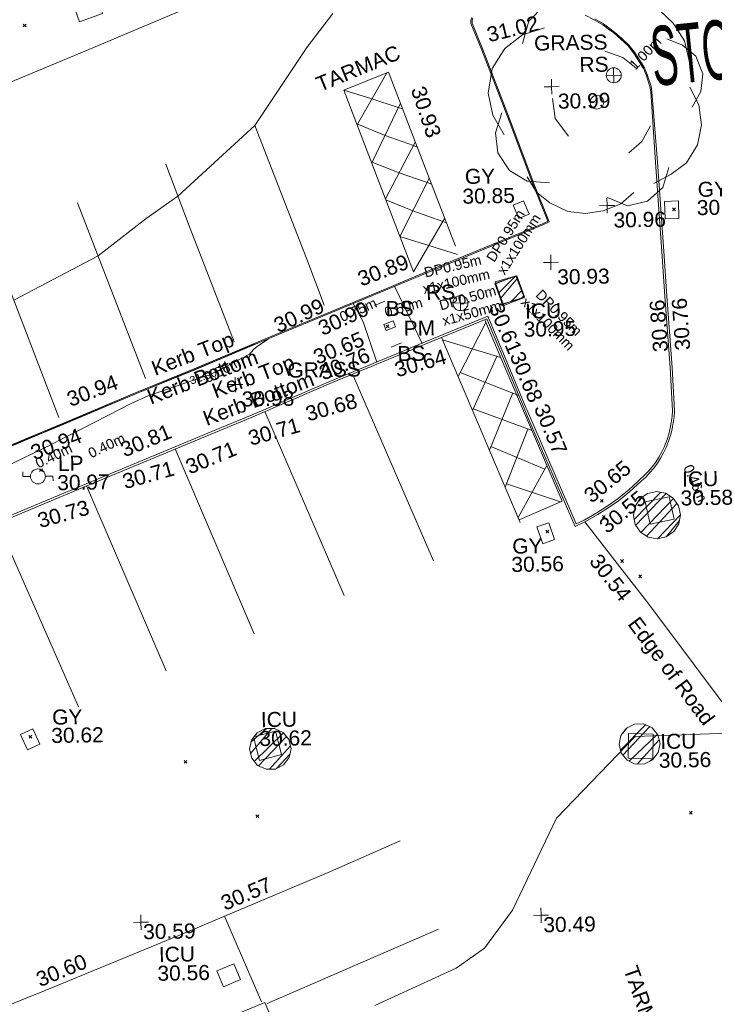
# Model space of a CAD drawing. Header units: millimetres. Extents: x -290717 to 520720, y -103372 to 287762.
# Tile 330 of 375: x 322263 to 339620, y 158229 to 182816. Entities that reach past the tile are written whole.
import ezdxf

# ---------------------------------------------------------------- set-up
doc = ezdxf.new("R2010")
doc.units = ezdxf.units.MM
for name, pattern in [('IMPORT-HIDDEN2 _3_', [4762.5, 3175, -1587.5]), ('IMPORT-UG_ELEC_QLB2 _2_', [2500, 1500, -300.0000000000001, 0, -50, 150, -300.0000000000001, 0, -200]), ('IMPORT-UG_ELEC_STREET LIGHTING_QLB2 _2_', [2700, 1500, -300.0000000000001, 0, -250, 150, -300.0000000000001, 0, -200])]:
    doc.linetypes.add(name, pattern=pattern)
for name, color, linetype, lineweight, true_color in [('00_TOPO_BIKE_STAND', 1, 'Continuous', 9, 0xff0000), ('00_TOPO_FURN_LAMP_POST', 7, 'Continuous', 9, 0x666666), ('00_TOPO_FURN_SIGN', 7, 'Continuous', 9, 0x666666), ('00_TOPO_KERB_BOTTOM', 1, 'Continuous', 9, 0xff0000), ('00_TOPO_KERB_TOP', 7, 'Continuous', 9, 0xa500a5), ('00_TOPO_LEVEL_SPOT', 7, 'Continuous', 9, 0x666666), ('00_TOPO_PARKING_METER', 6, 'Continuous', 9, 0xff00ff), ('00_TOPO_ROAD_MARKING_WHITE_CONTINUOUS', 7, 'Continuous', 9, 0x999999), ('00_TOPO_ROAD_MARKING_WHITE_DASH', 7, 'Continuous', 9, 0x999999), ('00_TOPO_SERV_GULLY', 7, 'Continuous', 9, 0x5252a5), ('00_TOPO_SERV_IC', 5, 'Continuous', 9, 0x0000ff), ('00_TOPO_TREE', 7, 'Continuous', 9, 0x666666), ('00_UAV_CONCRETE', 9, 'Continuous', 9, 0x808080), ('00_UAV_KERB_BOTTOM', 1, 'Continuous', 9, 0xff0000), ('00_UAV_KERB_TOP', 7, 'Continuous', 9, 0xa500a5), ('00_UAV_LEVEL_SPOT', 7, 'Continuous', 9, 0x666666), ('00_UAV_ROAD_MARKING_WHITE_CONTINUOUS', 7, 'Continuous', 9, 0x999999), ('00_UAV_SERV_GULLY', 7, 'Continuous', 9, 0x5252a5), ('00_UAV_SERV_IC', 5, 'Continuous', 9, 0x0000ff), ('01_DTM_CONTOUR_MNR', 7, 'Continuous', 9, 0xa5a552), ('01_DTM_CONTOUR_MNR_LABELS', 7, 'Continuous', 9, 0xa5a552), ('12333-PUM-2D-U-0001-C01 - Rev2_REVIT IMPORT_dwg', 7, 'Continuous', 9, 0x767676), ('PUM-CHAMBER EXTENTS', 6, 'IMPORT-HIDDEN2 _3_', 9, 0xff00ff), ('PUM-ELECTRIC-MH', 1, 'Continuous', 9, 0xff0000), ('PUM-ELECTRIC-QLB2', 1, 'IMPORT-UG_ELEC_QLB2 _2_', 9, 0xff0000)]:
    doc.layers.add(name, color=color, linetype=linetype, lineweight=lineweight, true_color=true_color)
for name, color, linetype, lineweight in [('00_TOPO_ROAD_TEXT', 7, 'Continuous', 9), ('00_TOPO_SURVEY_TEXT', 7, 'Continuous', 9), ('00_UAV_ROAD_EDGE', 7, 'Continuous', 9), ('00_UAV_SURVEY_TEXT', 7, 'Continuous', 9), ('GEN-TEXT', 7, 'Continuous', 9)]:
    doc.layers.add(name, color=color, linetype=linetype, lineweight=lineweight)
doc.styles.add('Arial_1', font='arial.ttf', dxfattribs={"height": 250})
doc.styles.add('Swis721 Lt BT_1', font='swissl.ttf', dxfattribs={"height": 200})
doc.styles.add('Swis721 Lt BT_2', font='swissl.ttf', dxfattribs={"height": 375})
doc.styles.add('Swis721 Lt BT_38', font='swissl.ttf', dxfattribs={"width": 0.480246, "height": 1481.4})
pattern_1 = [(45, (-533641079.65, -725615854.3560001), (-265.1650429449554, 265.1650429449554), []), (45, (-533640902.873, -725615854.3560001), (-265.1650429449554, 265.1650429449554), [])]

# ---------------------------------------------------------------- blocks, each defined once
blk = doc.blocks.new('12333-PUM-2D-U-0001-C01 - Rev2_REVIT IMPORT_dwg_CONIFEROUS_TREE_2-2077568-Site Location Plan Existing')
at = {"layer": '00_TOPO_TREE', "color": 254, "true_color": 0xcccccc, "flags": 128}
for points in [[(534239919.7920456, 725731770.5895343), (534240086.0180855, 725732324.6763337), (534240473.8788452, 725732712.5370932), (534241027.9656445, 725732934.1718128), (534241582.0524438, 725732878.7631329), (534242080.7305633, 725732546.3110532)], [(534241415.826404, 725732657.1284132), (534241859.0958436, 725732823.3544531), (534242413.1826429, 725732878.7631329), (534242911.8607625, 725732767.945773), (534243355.1302018, 725732546.3110532), (534243687.5822815, 725732213.8589736), (534243964.6256812, 725731770.5895343), (534244075.443041, 725731271.9114147)], [(534239421.1139264, 725729498.8336568), (534239144.0705266, 725729997.5117761), (534239033.2531667, 725730551.5985756), (534239144.0705266, 725731161.0940548), (534239476.5226063, 725731659.7721742), (534239919.7920456, 725731992.2242539), (534240473.8788452, 725732158.4502938)], [(534243521.3562416, 725731825.9982141), (534243909.2170012, 725731659.7721742), (534244241.6690809, 725731382.7287747), (534244407.8951206, 725730939.4593351), (534244352.4864407, 725730496.1898955), (534244130.8517211, 725730108.329136)], [(534241969.9132034, 725731548.9548143), (534242413.1826429, 725731382.7287747), (534242745.6347225, 725731105.685375)], [(534244075.443041, 725730607.0072554), (534244297.0777608, 725730163.737816), (534244352.4864407, 725729665.0596964), (534244241.6690809, 725729166.3815771), (534243964.6256812, 725728723.1121377), (534243576.7649217, 725728446.0687377), (534243133.4954821, 725728224.4340181)], [(534241027.9656445, 725729443.4249767), (534240695.5135649, 725729886.6944163), (534240640.1048849, 725730385.3725357)], [(534240529.2875251, 725728279.8426981), (534239975.2007256, 725728335.251378), (534239531.9312862, 725728612.2947778), (534239254.8878865, 725729055.5642172), (534239199.4792065, 725729554.2423368), (534239365.7052462, 725730052.920456)], [(534243078.0868022, 725729665.0596964), (534242856.4520825, 725729277.198937), (534242524.0000027, 725729000.1555374)], [(534243521.3562416, 725728612.2947778), (534243355.1302018, 725728113.6166583), (534242967.2694423, 725727781.1645787), (534242468.5913228, 725727670.3472189), (534241969.9132034, 725727891.9819384)], [(534242634.8173627, 725728002.7992984), (534242302.3652831, 725727725.7558987), (534241859.0958436, 725727559.5298588), (534241415.826404, 725727504.121179), (534240972.5569646, 725727559.5298588), (534240529.2875251, 725727781.1645787), (534240196.8354454, 725728058.2079784), (534239975.2007256, 725728446.0687377)]]:
    blk.add_lwpolyline(points, dxfattribs=at)
at = {"layer": '00_TOPO_TREE', "color": 254, "true_color": 0xcccccc}
blk.add_circle((534241748.2784836, 725730274.5551759), 170.9299566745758, dxfattribs=at)
blk = doc.blocks.new('12333-PUM-2D-U-0001-C01 - Rev2_REVIT IMPORT_dwg_MSL_Lamp_Post_SYM-2077199-Site Location Plan Existing')
at = {"layer": '00_TOPO_FURN_LAMP_POST', "color": 254, "true_color": 0xcccccc, "flags": 128}
for points in [[(-500.1060478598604, 0), (-1000.212095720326, 0), (-1000.212095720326, 316.7338303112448)], [(500.1060478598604, 0), (1000.21209571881, 0), (1000.21209571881, -316.7338303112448)]]:
    blk.add_lwpolyline(points, dxfattribs=at)
at = {"layer": '00_TOPO_FURN_LAMP_POST', "color": 254, "true_color": 0xcccccc}
blk.add_circle((0, 0), 500.1060478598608, dxfattribs=at)
blk = doc.blocks.new('12333-PUM-2D-U-0001-C01 - Rev2_REVIT IMPORT_dwg_MSL_RoadSign_SYM-2077193-Site Location Plan Existing')
at = {"layer": '00_TOPO_FURN_SIGN', "color": 254, "true_color": 0xcccccc}
for p, q in [((-500.2287617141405, 0), (499.7712382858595, 0)), ((-0.2287617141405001, -500.0000000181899), (-0.2287617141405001, 499.9999999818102))]:
    blk.add_line(p, q, dxfattribs=at)
blk.add_circle((-0.2287617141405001, 0), 500.0000000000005, dxfattribs=at)
blk = doc.blocks.new('12333-PUM-2D-U-0001-C01 - Rev2_REVIT IMPORT_dwg_MM-2077200-Site Location Plan Existing')
at = {"layer": '00_TOPO_LEVEL_SPOT', "color": 254, "true_color": 0xcccccc, "flags": 128}
for points in [[(0, -500.0000000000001), (0, 0), (-500.0000000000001, 0)], [(500.0000000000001, 0), (0, 0), (0, 500.0000000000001)]]:
    blk.add_lwpolyline(points, dxfattribs=at)
blk = doc.blocks.new('12333-PUM-2D-U-0001-C01 - Rev2_REVIT IMPORT_dwg_UAV-2077255-Site Location Plan Existing')
at = {"layer": '00_UAV_LEVEL_SPOT', "color": 254, "true_color": 0xcccccc, "flags": 128}
for points in [[(0, -500.0000000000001), (0, 0), (-500.0000000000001, 0)], [(500.0000000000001, 0), (0, 0), (0, 500.0000000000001)]]:
    blk.add_lwpolyline(points, dxfattribs=at)
blk = doc.blocks.new('12333-PUM-2D-U-0001-C01 - Rev2_REVIT IMPORT_dwg_MGS62954_T2_Galway_ITM_3d_Rev1-2077680-Site Location Plan Existing')
at = {"layer": '00_TOPO_BIKE_STAND', "color": 254, "true_color": 0xcccccc}
for p, q in [((534236101.7958972, 725725299.1244249), (534236368.2490112, 725725403.0672196)), ((534236505.2071226, 725724249.7752289), (534236766.5486678, 725724354.5880898))]:
    blk.add_line(p, q, dxfattribs=at)
at = {"layer": '00_TOPO_KERB_BOTTOM', "color": 254, "true_color": 0xcccccc, "flags": 128}
for points in [[(534226431.9248313, 725721757.3538171), (534227436.8953748, 725722158.5013944), (534228280.2295523, 725722494.3542895), (534230112.7905937, 725723225.252288), (534231575.3650307, 725723796.234311), (534233063.9536379, 725724392.969414), (534233787.8629154, 725724678.0706849), (534234801.7820843, 725725075.8976961), (534236374.8247988, 725725701.9295661), (534237846.7760964, 725726285.7525898), (534239745.9763011, 725727031.9786879), (534240334.2036757, 725727258.9801537), (534240472.0741478, 725727322.5299646), (534240138.6364812, 725728197.3671771), (534239547.698005, 725729847.0228179), (534238896.5426046, 725731628.7053179), (534238635.655548, 725732299.2308072), (534238637.9780269, 725732380.1573738), (534238661.4813097, 725732447.4702438)], [(534241734.2121435, 725732360.2300683), (534241948.6871693, 725732226.5879596), (534242114.0861228, 725732102.0224271), (534242223.1390706, 725732018.81712), (534242395.2486209, 725731862.2502759), (534242571.9138868, 725731683.5795121), (534242707.4031264, 725731507.9980757), (534242855.9708462, 725731273.596766), (534242956.3675256, 725731109.3771553), (534243015.7948596, 725730944.8355962), (534243108.2430463, 725730653.8406743), (534243127.361227, 725730511.7567563)]]:
    blk.add_lwpolyline(points, dxfattribs=at)
at = {"layer": '00_TOPO_KERB_TOP', "color": 254, "true_color": 0xcccccc, "flags": 128}
for points in [[(534226442.0393938, 725721731.6182647), (534227447.1361499, 725722132.8162215), (534228290.4667385, 725722468.6676874), (534230122.9405472, 725723199.530894), (534231585.5375633, 725723770.5217317), (534233074.1644384, 725724367.2721754), (534233797.9791512, 725724652.3362035), (534234811.9443784, 725725050.1812863), (534236385.0345178, 725725676.2320302), (534237856.9295892, 725726260.0327528), (534239756.0101147, 725727006.2118269), (534240344.9798015, 725727233.4997568), (534240507.1147513, 725727308.2340001), (534240164.5740715, 725728206.9547011), (534239573.6997244, 725729856.4313198), (534238922.4158126, 725731638.465451), (534238663.456287, 725732304.0368474), (534238665.4952509, 725732375.0843623), (534238683.6259878, 725732427.0103822)], [(534241496.8992705, 725732449.695952), (534241720.6158954, 725732336.1218113), (534241933.0275382, 725732203.7654225), (534242097.3820212, 725732079.9865032), (534242205.4160115, 725731997.5586412), (534242376.1004008, 725731842.2882559), (534242551.0586978, 725731665.3438385), (534242684.7314721, 725731492.116372), (534242832.4956956, 725731258.9827707), (534242931.3129337, 725731097.3466647), (534242989.6046013, 725730935.9495224), (534243081.1599451, 725730647.7649611), (534243099.9567679, 725730508.069334)]]:
    blk.add_lwpolyline(points, dxfattribs=at)
at = {"layer": '00_TOPO_PARKING_METER', "color": 254, "true_color": 0xcccccc, "flags": 128}
blk.add_lwpolyline([(534236329.5549985, 725724820.0136905), (534236560.1778708, 725724908.2671813), (534236619.4006619, 725724753.5069554), (534236388.7777895, 725724665.2534645)], close=True, dxfattribs=at)
at = {"layer": '00_TOPO_ROAD_MARKING_WHITE_CONTINUOUS', "color": 254, "true_color": 0xcccccc}
for p, q in [((534235761.324481, 725729833.0695453), (534236512.9977605, 725731102.114192)), ((534236109.4265437, 725728878.616699), (534236840.9483907, 725730336.7499415)), ((534236424.2276147, 725727957.9068668), (534237192.2965027, 725729357.2339926)), ((534236767.8804522, 725727009.2314277), (534237527.8478622, 725728439.2112153)), ((534228730, 725727990.0000001), (534230350, 725723570.0000001)), ((534237089.9999999, 725726120.0000001), (534237894.4460961, 725727437.9644262))]:
    blk.add_line(p, q, dxfattribs=at)
at = {"layer": '00_TOPO_ROAD_MARKING_WHITE_CONTINUOUS', "color": 254, "true_color": 0xcccccc, "flags": 128}
for points in [[(534237089.9999999, 725726120.0000001), (534236380.0000001, 725728080.0000001), (534235430.0000002, 725730690.0000001), (534236560.0000002, 725731120), (534237220, 725729280.0000001), (534238150.0000001, 725726740)], [(534235430.0000002, 725730690.0000001), (534236131.9718515, 725730458.8308624), (534236785.9057662, 725730227.0341743), (534236893.1776927, 725730191.1409782)], [(534233190.0000002, 725729840.0000001), (534234430.0000002, 725726480), (534234850, 725725330.0000002)], [(534235738.2878479, 725729843.0197024), (534236440.9839446, 725729539.5058715), (534237145.7091514, 725729272.3575637), (534237238.5073884, 725729229.4529395)], [(534230950, 725728920.0000002), (534231530, 725727300.0000002), (534232580.0000001, 725724450.0000004)], [(534236085.7443486, 725728888.4674828), (534236777.4425122, 725728601.4293236), (534237476.1769543, 725728341.9617631), (534237577.782136, 725728302.8702762)], [(534236434.9952154, 725727928.1860505), (534237104.6252754, 725727642.8610036), (534237849.4387299, 725727364.2277297), (534237933.5068579, 725727331.2861457)], [(534226520, 725727140.0000002), (534227100, 725725590.0000002), (534228170, 725722640.0000002)], [(534236767.8804524, 725727009.2314277), (534237487.6259319, 725726771.4505268), (534238200.0000001, 725726530.0000001)]]:
    blk.add_lwpolyline(points, dxfattribs=at)
at = {"layer": '00_TOPO_ROAD_MARKING_WHITE_DASH', "color": 254, "true_color": 0xcccccc, "flags": 128}
blk.add_lwpolyline([(534225590, 725730430.0000002), (534227210.0000001, 725731070.0000001), (534229020.0000001, 725731790.0000001), (534231110.0000001, 725732630.0000001), (534233140.0000001, 725733430.0000002), (534234990.0000001, 725734200.0000001)], dxfattribs=at)
at = {"layer": '00_TOPO_SERV_GULLY', "color": 254, "true_color": 0xcccccc, "flags": 128}
blk.add_lwpolyline([(534239612.4971143, 725727741.2342566), (534239744.5430348, 725727402.5747768), (534240008.1114383, 725727505.3421124), (534239876.0655179, 725727844.0015924)], close=True, dxfattribs=at)
at = {"layer": '00_TOPO_SERV_IC', "color": 254, "true_color": 0xcccccc, "flags": 128}
for points in [[(534228666.3853565, 725733087.4494755), (534228857.3160424, 725732510.5397162), (534229434.0085338, 725732701.3984966), (534229243.0778479, 725733278.3082559)], [(534239133.9794844, 725725786.6742895), (534239337.3854036, 725725239.7373326), (534239850.7112083, 725725430.6432605), (534239647.3052891, 725725977.5802174)]]:
    blk.add_lwpolyline(points, close=True, dxfattribs=at)
at = {"layer": '00_UAV_CONCRETE', "color": 254, "true_color": 0xcccccc, "flags": 128}
for points in [[(534236612.3860958, 725725766.4069469), (534236853.874, 725725246.0070001), (534237275.4194536, 725724330.2568313)], [(534236134.8729843, 725723884.1235216), (534235811.874, 725724894.0070001), (534235571.2068007, 725725352.3488431)]]:
    blk.add_lwpolyline(points, dxfattribs=at)
at = {"layer": '00_UAV_KERB_BOTTOM', "color": 254, "true_color": 0xcccccc, "flags": 128}
for points in [[(534243127.361227, 725730511.7567563), (534243236.5930002, 725728757.7025001), (534243360.5930002, 725726398.7025001), (534243408.8928985, 725725521.0965035), (534243513.5930002, 725723618.7024999), (534243550.5930001, 725722689.7025), (534243549.2705837, 725722538.846152), (534243538.4784285, 725722388.3705195), (534243518.2591261, 725722238.8694613), (534243488.6924726, 725722090.93299), (534243449.8951542, 725721945.1449431), (534243402.0202866, 725721802.0806793), (534243345.2568092, 725721662.304808), (534243329.5930001, 725721627.7025001), (534243262.0231451, 725721492.8184711), (534243186.1171856, 725721362.4433514), (534243102.1746876, 725721237.0916717), (534243010.526934, 725721117.2581381), (534242911.5356165, 725721003.4156785), (534242805.5914083, 725720896.0135775), (534242693.1124231, 725720795.4757018), (534242685.6675407, 725720789.2666677), (534242682.5930002, 725720786.7025), (534242405.9002013, 725720542.4900826), (534242114.4191681, 725720316.1332473), (534241906.5930001, 725720171.7025), (534241592.8152905, 725719977.4290879), (534241267.4582211, 725719803.2412952), (534241024.5930001, 725719689.7024999), (534239881.1655107, 725722461.1396264), (534239797.5930002, 725722663.7025001), (534238905.5930001, 725724915.7025), (534237214.5930002, 725724252.7025), (534236710.394813, 725724055.5160804), (534234992.5930001, 725723383.7024999), (534233018.5930001, 725722572.7025001), (534232069.0524002, 725722197.9466577), (534229040.5930002, 725721002.7025), (534227420.9899316, 725720355.4006908), (534226638.5930001, 725720042.7024999)], [(534215786.6146466, 725700307.1021081), (534216181.7485, 725701315.9545), (534219820.8003632, 725702761.3397483), (534221667.2950001, 725703494.7440002), (534224117.2950001, 725704451.7440002), (534224473.4276733, 725704591.0216199), (534227661.295, 725705837.7440002), (534229131.4903687, 725706407.3302213), (534231032.2950002, 725707143.7440003), (534233058.2950001, 725707944.7440002), (534233354.6905473, 725707220.4945699), (534234023.295, 725705586.7440002), (534235234.2913436, 725702589.017175), (534235386.295, 725702212.7440001), (534237104.1221594, 725697954.6488671), (534237529.2950001, 725696900.7440002), (534238528.295, 725694410.7440002), (534238982.4704008, 725693321.8751311), (534239542.854, 725691978.3760003), (534240859.2123395, 725688659.6395067), (534240849.3084028, 725688684.6088142)]]:
    blk.add_lwpolyline(points, dxfattribs=at)
at = {"layer": '00_UAV_KERB_TOP', "color": 254, "true_color": 0xcccccc, "flags": 128}
blk.add_lwpolyline([(534243099.9567679, 725730508.069334), (534243186.674633, 725728754.8362913), (534243310.6651671, 725726396.0163714), (534243359.0949923, 725725516.0496124), (534243463.647706, 725723616.3336377), (534243500.5842747, 725722688.9262798), (534243499.2862784, 725722540.8556911), (534243488.7189359, 725722393.5146338), (534243468.9208239, 725722247.1278496), (534243439.9700771, 725722102.2730597), (534243401.9809498, 725721959.5219402), (534243355.1033689, 725721819.4378645), (534243299.3010672, 725721682.0288168), (534243284.4482192, 725721649.2179716), (534243218.0225242, 725721516.6179328), (534243143.6977702, 725721388.9586722), (534243061.5038881, 725721266.2182076), (534242971.7652592, 725721148.8809401), (534242874.8360413, 725721037.4099458), (534242771.0987691, 725720932.2451503), (534242660.4301097, 725720833.3254108), (534242650.0311837, 725720824.6527034), (534242617.0015172, 725720795.5003194), (534242373.9917358, 725720581.0169414), (534242084.7976661, 725720356.4361047), (534241879.1463962, 725720213.516823), (534241567.8305905, 725720020.7676824), (534241245.0544596, 725719847.9616578), (534241050.8459785, 725719757.1697494), (534239863.9347955, 725722634.0025593), (534239843.9487791, 725722682.4446237), (534238933.7302821, 725724980.4402018), (534237196.3418986, 725724299.252444), (534236629.3351257, 725724077.5022755), (534234973.9855383, 725723430.113095), (534232999.9137866, 725722619.0836165), (534231988.0509845, 725722219.7310275), (534229022.1369806, 725721049.1717048), (534227340.0953043, 725720376.9152478), (534226619.8024211, 725720089.0379922)], dxfattribs=at)
at = {"layer": '00_UAV_ROAD_EDGE', "color": 254, "true_color": 0xcccccc, "flags": 128}
blk.add_lwpolyline([(534245059.4004699, 725714637.3543897), (534242828.2657021, 725717720.8558805), (534242112.3649704, 725718675.9904891), (534241267.4582211, 725719803.2412952)], dxfattribs=at)
at = {"layer": '00_UAV_ROAD_MARKING_WHITE_CONTINUOUS', "color": 254, "true_color": 0xcccccc}
for p, q in [((534238879.4041799, 725724824.1096504), (534238161.008788, 725723486.0589567)), ((534237786.4457945, 725724409.6864082), (534239238.8800842, 725723939.0596938)), ((534239137.2368989, 725723971.9947455), (534238505.9051991, 725722635.5857428)), ((534238216.3618417, 725723589.1570454), (534239668.3052719, 725722990.1105316)), ((534239518.3258683, 725723051.9894156), (534238911.3804608, 725721635.7323443)), ((534238523.9626558, 725722673.8099405), (534239984.6380352, 725722102.961547)), ((534239881.1630157, 725722143.4007503), (534239290.0692996, 725720701.9310532)), ((534238949.5459175, 725721724.7882915), (534240288.4257177, 725721135.373554)), ((534240340.7110178, 725721226.2897753), (534239599.8510319, 725719938.0464284)), ((534240663.0667447, 725720315.4861553), (534239323.1369578, 725720782.5714424)), ((534232980.7796368, 725707961.3943529), (534232094.865531, 725710114.3672941)), ((534237434.7796367, 725709694.3943528), (534233117.7796368, 725707912.3943529))]:
    blk.add_line(p, q, dxfattribs=at)
at = {"layer": '00_UAV_ROAD_MARKING_WHITE_CONTINUOUS', "color": 254, "true_color": 0xcccccc, "flags": 128}
for points in [[(534239622.10482, 725719883.1712539), (534240703.7796367, 725720332.3943528), (534239264.3544157, 725723876.3404527), (534238850.9104568, 725724894.2628037)], [(534239648.7796367, 725719817.3943532), (534237762.9235018, 725724467.6895623), (534237769.759925, 725724450.8317626)], [(534237466.7796367, 725718897.394353), (534235558.3793913, 725723518.8642277), (534235527.7646466, 725723593.0023024)], [(534235223.7796367, 725718065.394353), (534233317.3022165, 725722695.4244728), (534233320.0485289, 725722688.7548375)], [(534232954.7796367, 725717149.394353), (534231065.8296137, 725721802.0040292), (534231073.9741066, 725721781.9436013)], [(534230737.7796368, 725716266.3943529), (534228827.870985, 725720917.6845424), (534228838.725722, 725720891.249492)], [(534228537.7796367, 725715405.3943529), (534226590.809804, 725720023.0433714), (534226595.269135, 725720012.4671291)], [(534216248.7796367, 725701401.3943529), (534215444.7796367, 725703545.394353), (534217969.8271986, 725704527.567767), (534218110.7796368, 725704582.394353), (534220962.7796369, 725705714.3943529), (534222611.6233768, 725706384.0121162), (534224168.7796368, 725707016.3943529), (534227262.7463602, 725708217.4478164), (534227437.7796367, 725708285.394353), (534231347.7796368, 725709814.3943528), (534231917.3795166, 725710043.1023936), (534234759.7796368, 725711184.3943528), (534236509.7796368, 725711917.3943529)]]:
    blk.add_lwpolyline(points, dxfattribs=at)
at = {"layer": '00_UAV_SERV_GULLY', "color": 254, "true_color": 0xcccccc, "flags": 128}
for points in [[(534243741.874, 725727775.0070001), (534243748.874, 725727336.007), (534243403.0133542, 725727330.4921377), (534243396.0133544, 725727769.4921378)], [(534240205.874, 725719276.0070001), (534240065.874, 725719698.0070001), (534240363.1509213, 725719796.6296754), (534240503.1509215, 725719374.6296754)], [(534227385.076, 725714877.9350001), (534227554.0759999, 725714489.9350001), (534227240.305621, 725714353.2669741), (534227071.305621, 725714741.2669743)]]:
    blk.add_lwpolyline(points, close=True, dxfattribs=at)
at = {"layer": '00_UAV_SERV_IC', "color": 254, "true_color": 0xcccccc, "flags": 128}
for points in [[(534242891.874, 725719715.0070001), (534242781.874, 725720275.007), (534243384.1401942, 725720393.3092881), (534243494.1401942, 725719833.3092883)], [(534232891.295, 725714576.7440002), (534233447.295, 725714709.7440001), (534233587.6826152, 725714122.8604362), (534233031.6826151, 725713989.8604363)], [(534242858.874, 725713859.0070001), (534242242.8740001, 725713881.007), (534242264.8700911, 725714496.897552), (534242880.8700911, 725714474.897552)], [(534231876.295, 725708750.7440002), (534232304.2950001, 725708922.7440001), (534232463.852016, 725708525.7067744), (534232035.8520161, 725708353.7067744)]]:
    blk.add_lwpolyline(points, close=True, dxfattribs=at)
at = {"layer": '01_DTM_CONTOUR_MNR', "color": 254, "true_color": 0xcccccc, "flags": 128}
for points in [[(534235190.3146485, 725732602.0354186), (534234528.5589755, 725731768.5800906), (534233190.0000002, 725729840.0000001), (534231240.0000001, 725728110), (534230442.0415124, 725727568.1040559), (534229220, 725726660), (534227100, 725725590.0000001)], [(534226940.0000002, 725721945.0000004), (534227445.5345817, 725722143.3962553), (534227811.2106212, 725722286.669667), (534228286.1481482, 725722477.7037038), (534228888.64221, 725722719.9824613), (534230118.0268199, 725723205.9195403), (534231207.1218207, 725723630.3012048), (534231587.4156746, 725723777.7529763), (534231969.5957589, 725723930.1016126), (534233068.9825088, 725724372.034983), (534233106.0000001, 725724385.5000001), (534233440.0000002, 725724510.0000001), (534233155.5477284, 725724327.6763872), (534233065.2214765, 725724250.5369129), (534232956.6225166, 725724136.1589406), (534231946.8001422, 725723630.8479447), (534231805.7857864, 725723594.0045007), (534231795.318027, 725723590.6193203), (534230408.0514608, 725723141.9896365), (534229997.8694141, 725722961.2902187), (534228431.3836226, 725722194.9798028), (534227798.3417618, 725721890.3763678), (534227247.951001, 725721633.3976414), (534226489.2031685, 725721281.7044661)], [(534244990.0000001, 725714470.0000002), (534242430.0000002, 725714420.0000001), (534240430.0000002, 725712420.0000001), (534239287.6017132, 725710142.0164169), (534238573.1158552, 725709206.0809547), (534237853.9135394, 725708712.7677356), (534235809.9769884, 725707816.4081692)]]:
    blk.add_lwpolyline(points, dxfattribs=at)
blk.add_blockref('12333-PUM-2D-U-0001-C01 - Rev2_REVIT IMPORT_dwg_CONIFEROUS_TREE_2-2077568-Site Location Plan Existing', (0, 0))
at = {"xscale": 0.375, "yscale": 0.375, "zscale": 0.375}
for name, p in [('12333-PUM-2D-U-0001-C01 - Rev2_REVIT IMPORT_dwg_MSL_RoadSign_SYM-2077193-Site Location Plan Existing', (534242182.4249318, 725730940.571363)), ('12333-PUM-2D-U-0001-C01 - Rev2_REVIT IMPORT_dwg_MM-2077200-Site Location Plan Existing', (534240622.6075696, 725730681.0368875)), ('12333-PUM-2D-U-0001-C01 - Rev2_REVIT IMPORT_dwg_MM-2077200-Site Location Plan Existing', (534241958.8881712, 725727690.3764399)), ('12333-PUM-2D-U-0001-C01 - Rev2_REVIT IMPORT_dwg_MM-2077200-Site Location Plan Existing', (534240528.6749871, 725726294.2792597)), ('12333-PUM-2D-U-0001-C01 - Rev2_REVIT IMPORT_dwg_MSL_RoadSign_SYM-2077193-Site Location Plan Existing', (534238252.4138391, 725725318.5396696)), ('12333-PUM-2D-U-0001-C01 - Rev2_REVIT IMPORT_dwg_MM-2077200-Site Location Plan Existing', (534232594.9010783, 725723384.2554238)), ('12333-PUM-2D-U-0001-C01 - Rev2_REVIT IMPORT_dwg_MSL_Lamp_Post_SYM-2077199-Site Location Plan Existing', (534227622.0206593, 725721177.1509209)), ('12333-PUM-2D-U-0001-C01 - Rev2_REVIT IMPORT_dwg_UAV-2077255-Site Location Plan Existing', (534230000.0000001, 725710000.0000001)), ('12333-PUM-2D-U-0001-C01 - Rev2_REVIT IMPORT_dwg_UAV-2077255-Site Location Plan Existing', (534240000.0000001, 725710000.0000001))]:
    blk.add_blockref(name, p, dxfattribs=at)
at = {"layer": '00_TOPO_BIKE_STAND', "color": 251, "true_color": 0x666666, "char_height": 375, "width": 778.8190080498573, "attachment_point": 1, "line_spacing_factor": 1.005061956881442, "style": 'Swis721 Lt BT_2'}
for insert in [(534236379.8495027, 725725399.0852898), (534236655.9494813, 725724271.2190397)]:
    blk.add_mtext('BS', dxfattribs=dict(at, insert=insert))
at = {"layer": '00_TOPO_FURN_LAMP_POST', "char_height": 375, "attachment_point": 1, "line_spacing_factor": 1.005061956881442, "style": 'Swis721 Lt BT_2'}
for s, insert, width in [('LP', (534228125.5467788, 725721675.6341547), 707.5855621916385), ('30.97', (534228100.7755868, 725721197.1787751), 1495.902363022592)]:
    blk.add_mtext(s, dxfattribs=dict(at, insert=insert, width=width))
at = {"layer": '00_TOPO_FURN_SIGN', "char_height": 375, "width": 783.5679044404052, "attachment_point": 1, "line_spacing_factor": 1.005061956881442, "style": 'Swis721 Lt BT_2'}
for insert in [(534241328.6483517, 725731408.0721), (534237398.6372589, 725725786.040407)]:
    blk.add_mtext('RS', dxfattribs=dict(at, insert=insert))
at = {"layer": '00_TOPO_KERB_BOTTOM', "color": 251, "true_color": 0x666666, "char_height": 375, "attachment_point": 1, "line_spacing_factor": 1.005061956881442, "style": 'Swis721 Lt BT_2'}
for s, insert, width, rotation in [('30.90', (534234642.3083473, 725724899.0574627), 1495.902363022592, 23.69668767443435), ('Kerb Bottom', (534230344.5726165, 725723268.6453842), 3414.456504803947, 19.921497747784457), ('30.94', (534227408.3935513, 725721930.2503835), 1495.902363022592, 19.857059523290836)]:
    blk.add_mtext(s, dxfattribs=dict(at, insert=insert, width=width, rotation=rotation))
at = {"layer": '00_TOPO_KERB_TOP', "color": 251, "true_color": 0x666666, "char_height": 375, "attachment_point": 1, "line_spacing_factor": 1.005061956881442, "style": 'Swis721 Lt BT_2'}
for s, insert, width, rotation in [('31.02', (534238998.2647445, 725732184.2204847), 1495.902363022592, 12.643359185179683), ('30.99', (534233536.3484839, 725724990.0895953), 1495.902363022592, 23.69668767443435), ('Kerb Top', (534230465.3303638, 725723982.7763845), 2493.170605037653, 19.921497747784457)]:
    blk.add_mtext(s, dxfattribs=dict(at, insert=insert, width=width, rotation=rotation))
at = {"layer": '00_TOPO_LEVEL_SPOT', "char_height": 375, "width": 1495.902363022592, "attachment_point": 1, "line_spacing_factor": 1.005061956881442, "style": 'Swis721 Lt BT_2'}
for s, insert in [('30.99', (534240775.4269378, 725730504.0039226)), ('30.96', (534242111.7269377, 725727513.4039226)), ('30.93', (534240681.5269378, 725726117.3039224)), ('30.98', (534232747.7269378, 725723207.3039227))]:
    blk.add_mtext(s, dxfattribs=dict(at, insert=insert))
at = {"layer": '00_TOPO_PARKING_METER', "color": 251, "true_color": 0x666666, "insert": (534236823.3293959, 725724901.1371685), "char_height": 375, "width": 888.0436250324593, "attachment_point": 1, "line_spacing_factor": 1.005061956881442, "style": 'Swis721 Lt BT_2'}
blk.add_mtext('PM', dxfattribs=at)
at = {"layer": '00_TOPO_ROAD_MARKING_WHITE_CONTINUOUS', "color": 251, "true_color": 0x666666, "char_height": 375, "width": 1495.902363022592, "attachment_point": 1, "line_spacing_factor": 1.005061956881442, "style": 'Swis721 Lt BT_2'}
for s, insert, rotation in [('30.93', (534237460.1171278, 725730789.7663804), 287.4783924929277), ('30.89', (534235655.3848948, 725726125.2846694), 19.921497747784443), ('30.94', (534228338.8623191, 725723247.2873969), 19.921497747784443)]:
    blk.add_mtext(s, dxfattribs=dict(at, insert=insert, rotation=rotation))
at = {"layer": '00_TOPO_ROAD_TEXT', "color": 251, "true_color": 0x666666, "insert": (534243064.7832258, 725732127.4634544), "char_height": 1481.4, "width": 2926.08, "attachment_point": 1, "rotation": 4.829170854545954, "line_spacing_factor": 1.005061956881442, "style": 'Swis721 Lt BT_38'}
blk.add_mtext('STOP', dxfattribs=at)
at = {"layer": '00_TOPO_SERV_GULLY', "color": 251, "true_color": 0x666666, "char_height": 375, "attachment_point": 1, "line_spacing_factor": 1.005061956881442, "style": 'Swis721 Lt BT_2'}
for s, insert, width in [('GY', (534238418.0417082, 725728664.3824868), 821.5590755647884), ('30.85', (534238347.7351136, 725728172.5645938), 1495.902363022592)]:
    blk.add_mtext(s, dxfattribs=dict(at, insert=insert, width=width))
at = {"layer": '00_TOPO_SERV_IC', "color": 251, "true_color": 0x666666, "char_height": 375, "attachment_point": 1, "line_spacing_factor": 1.005061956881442, "style": 'Swis721 Lt BT_2'}
for s, insert, width in [('ICU', (534239862.9486354, 725725277.6163934), 1021.012723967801), ('30.95', (534239820.8837144, 725724825.6741955), 1495.902363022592)]:
    blk.add_mtext(s, dxfattribs=dict(at, insert=insert, width=width))
at = {"layer": '00_TOPO_SURVEY_TEXT', "color": 251, "true_color": 0x666666, "char_height": 375, "width": 2018.280965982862, "attachment_point": 1, "line_spacing_factor": 1.005061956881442, "style": 'Swis721 Lt BT_2'}
for insert in [(534240204.9981766, 725731962.8376112), (534233900.6000002, 725723905.2296078)]:
    blk.add_mtext('GRASS', dxfattribs=dict(at, insert=insert))
at = {"layer": '00_TOPO_SURVEY_TEXT', "color": 251, "true_color": 0x666666, "insert": (534234698.4307756, 725730999.6121898), "char_height": 375, "width": 2450.430537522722, "attachment_point": 1, "rotation": 21.293217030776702, "line_spacing_factor": 1.005061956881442, "style": 'Swis721 Lt BT_2'}
blk.add_mtext('TARMAC', dxfattribs=at)
at = {"layer": '00_UAV_KERB_BOTTOM', "color": 251, "true_color": 0x666666, "char_height": 375, "attachment_point": 1, "line_spacing_factor": 1.005061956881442, "style": 'Swis721 Lt BT_2'}
for s, insert, width, rotation in [('30.76', (534243600.4626615, 725724031.1545048), 1495.902363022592, 93.1501508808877), ('30.65', (534234511.5305182, 725724188.0117127), 1495.902363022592, 21.35992677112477), ('Kerb Bottom', (534231731.0045221, 725722711.7124909), 3414.456504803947, 19.588539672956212), ('30.57', (534240383.759592, 725722807.8291286), 1495.902363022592, 291.78605232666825), ('30.71', (534231273.7398706, 725721503.0945984), 1495.902363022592, 21.53769651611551), ('30.55', (534241582.4658695, 725719776.8485268), 1495.902363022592, 38.37236032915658)]:
    blk.add_mtext(s, dxfattribs=dict(at, insert=insert, width=width, rotation=rotation))
at = {"layer": '00_UAV_KERB_TOP', "color": 251, "true_color": 0x666666, "char_height": 375, "attachment_point": 1, "line_spacing_factor": 1.005061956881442, "style": 'Swis721 Lt BT_2'}
for s, insert, width, rotation in [('30.86', (534243046.0253065, 725723998.3342915), 1495.902363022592, 93.1501508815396), ('30.76', (534234651.4217291, 725723791.072312), 1495.902363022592, 21.359926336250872), ('Kerb Top', (534231967.1578178, 725723394.7775058), 2493.170605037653, 19.588539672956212), ('30.68', (534239801.1150963, 725724124.6098741), 1495.902363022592, 291.65068727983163), ('30.81', (534229656.6323835, 725721959.8698517), 1495.902363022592, 21.5376965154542), ('30.65', (534241211.6149035, 725720545.2364881), 1495.902363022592, 37.88015871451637)]:
    blk.add_mtext(s, dxfattribs=dict(at, insert=insert, width=width, rotation=rotation))
at = {"layer": '00_UAV_LEVEL_SPOT', "char_height": 375, "width": 1495.902363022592, "attachment_point": 1, "line_spacing_factor": 1.005061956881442, "style": 'Swis721 Lt BT_2'}
for s, insert in [('30.59', (534230051.8765643, 725709949.1441547)), ('30.49', (534240051.8765643, 725709949.1441547))]:
    blk.add_mtext(s, dxfattribs=dict(at, insert=insert))
at = {"layer": '00_UAV_ROAD_EDGE', "color": 251, "true_color": 0x666666, "char_height": 375, "attachment_point": 1, "line_spacing_factor": 1.005061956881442, "style": 'Swis721 Lt BT_2'}
for s, insert, width, rotation in [('30.54', (534241638.9483965, 725719037.6384485), 1495.902363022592, 306.8526088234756), ('Edge of Road', (534242578.495679, 725717449.7624061), 3746.879252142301, 305.82436271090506)]:
    blk.add_mtext(s, dxfattribs=dict(at, insert=insert, width=width, rotation=rotation))
at = {"layer": '00_UAV_ROAD_MARKING_WHITE_CONTINUOUS', "color": 251, "true_color": 0x666666, "char_height": 375, "width": 1495.902363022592, "attachment_point": 1, "line_spacing_factor": 1.005061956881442, "style": 'Swis721 Lt BT_2'}
for s, insert, rotation in [('30.61', (534239294.7191738, 725725345.7917953), 292.10524513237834), ('30.64', (534236544.4528521, 725723855.2997367), 14.699407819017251), ('30.68', (534234300.1814601, 725722791.9757926), 14.670067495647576), ('30.71', (534232857.5837705, 725722208.8276744), 14.649632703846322), ('30.71', (534229697.836471, 725721182.3519707), 14.622776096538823), ('30.73', (534227558.6454669, 725720244.4088413), 14.596844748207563), ('30.57', (534231964.8492783, 725710595.822021), 21.87664632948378), ('30.60', (534227315.4753721, 725708769.6905309), 21.33123305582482)]:
    blk.add_mtext(s, dxfattribs=dict(at, insert=insert, rotation=rotation))
at = {"layer": '00_UAV_SERV_GULLY', "color": 251, "true_color": 0x666666, "char_height": 375, "attachment_point": 1, "line_spacing_factor": 1.005061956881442, "style": 'Swis721 Lt BT_2'}
for s, insert, width in [('GY', (534244229.0210903, 725728242.0411109), 821.5590755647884), ('30.81', (534244199.0399926, 725727785.2049086), 1495.902363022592), ('GY', (534239440.9929091, 725719414.0564991), 821.5590755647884), ('30.56', (534239411.0118115, 725718957.220297), 1495.902363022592), ('GY', (534227872.2210903, 725715344.9411108), 821.5590755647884), ('30.62', (534227842.2399926, 725714888.1049087), 1495.902363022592)]:
    blk.add_mtext(s, dxfattribs=dict(at, insert=insert, width=width))
at = {"layer": '00_UAV_SERV_IC', "color": 251, "true_color": 0x666666, "char_height": 375, "attachment_point": 1, "line_spacing_factor": 1.005061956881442, "style": 'Swis721 Lt BT_2'}
for s, insert, width in [('ICU', (534243712.361191, 725721013.4884516), 1021.012723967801), ('30.58', (534243667.5330405, 725720543.1094508), 1495.902363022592), ('ICU', (534233085.5553192, 725715191.6375197), 1021.012723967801), ('30.62', (534233040.7271687, 725714721.2585189), 1495.902363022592), ('ICU', (534243053.1553192, 725714473.9375198), 1021.012723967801), ('30.56', (534243008.3271687, 725714003.5585189), 1495.902363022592), ('ICU', (534230435.0567386, 725709375.0308297), 1021.012723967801), ('30.56', (534230390.228588, 725708904.6518288), 1495.902363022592)]:
    blk.add_mtext(s, dxfattribs=dict(at, insert=insert, width=width))
at = {"layer": '00_UAV_SURVEY_TEXT', "color": 251, "true_color": 0x666666, "insert": (534242385.3594699, 725708736.2698134), "char_height": 375, "width": 2450.430537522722, "attachment_point": 1, "rotation": 288.3530731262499, "line_spacing_factor": 1.005061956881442, "style": 'Swis721 Lt BT_2'}
blk.add_mtext('TARMAC', dxfattribs=at)
at = {"layer": '01_DTM_CONTOUR_MNR_LABELS', "color": 251, "true_color": 0x666666, "insert": (534231761.5361819, 725723695.9631118), "char_height": 200, "width": 797.8007824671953, "attachment_point": 2, "rotation": 17.920746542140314, "line_spacing_factor": 1.005061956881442, "style": 'Swis721 Lt BT_1'}
blk.add_mtext('31.00', dxfattribs=at)
blk = doc.blocks.new('12333-PUM-2D-U-0001-C01 - Rev2_REVIT IMPORT_dwg-1620468-Site Location Plan Existing')
at = {"layer": 'PUM-CHAMBER EXTENTS', "true_color": 0xffaaff}
h = blk.add_hatch(dxfattribs=at)
h.set_pattern_fill('FP_3', color=211, style=0, pattern_type=2)
h.set_pattern_definition(pattern_1)
h.paths.add_polyline_path([(598226.3501528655, 109407.6438213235), (598779.350152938, 109594.6438213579), (598597.3501529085, 110122.6438212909), (598044.3501528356, 109935.6438210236)])
h = blk.add_hatch(dxfattribs=at)
h.set_pattern_fill('FP_3', color=211, style=0, pattern_type=2)
h.set_pattern_definition(pattern_1)
h.paths.add_polyline_path([(601987.8501528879, 103496.6333957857), (602212.6806590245, 103541.3549640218), (602403.2827587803, 103668.7112153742), (602530.6390101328, 103859.31331513), (602575.3605783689, 104084.1438212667), (602530.6390101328, 104308.9743274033), (602403.2827587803, 104499.5764271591), (602212.6806590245, 104626.9326785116), (601987.8501528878, 104671.6542467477), (601763.0196467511, 104626.9326785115), (601572.4175469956, 104499.5764271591), (601445.061295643, 104308.9743274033), (601400.3397274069, 104084.1438212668), (601445.0612956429, 103859.31331513), (601572.4175469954, 103668.7112153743), (601763.0196467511, 103541.3549640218)])
h = blk.add_hatch(dxfattribs=at)
h.set_pattern_fill('FP_3', color=211, style=0, pattern_type=2)
h.set_pattern_definition(pattern_1)
h.paths.add_polyline_path([(592113.4039339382, 97908.65024423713), (592345.2963718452, 97908.65024423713), (592554.2242391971, 98009.26460232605), (592698.8068093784, 98190.56541088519), (592750.4077312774, 98416.64382128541), (592698.8068093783, 98642.72223168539), (592554.2242391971, 98824.02304024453), (592345.2963718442, 98924.63739833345), (592113.4039339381, 98924.63739833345), (591904.4760665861, 98824.0230402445), (591759.8934964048, 98642.72223168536), (591708.2925745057, 98416.64382128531), (591759.8934964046, 98190.56541088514), (591904.4760665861, 98009.26460232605)])
h = blk.add_hatch(dxfattribs=at)
h.set_pattern_fill('FP_3', color=211, style=0, pattern_type=2)
h.set_pattern_definition(pattern_1)
h.paths.add_polyline_path([(601340.9262801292, 97880.01072162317), (601568.7740257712, 97880.01072162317), (601774.057751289, 97978.87015354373), (601916.1184971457, 98157.00869425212), (601966.8193903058, 98379.14382130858), (601916.1184971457, 98601.27894836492), (601774.057751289, 98779.41748907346), (601568.7740257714, 98878.27692099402), (601340.9262801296, 98878.27692099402), (601135.6425546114, 98779.41748907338), (600993.5818087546, 98601.2789483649), (600942.8809155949, 98379.14382130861), (601001.1496059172, 98147.51897677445), (601135.6425546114, 97978.87015354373)])
at = {"layer": 'GEN-TEXT', "color": 253, "true_color": 0xaaaaaa}
for p, q in [((586371.9948137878, 116549.2884822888), (586442.705491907, 116619.999160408)), ((586442.705491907, 116549.2884822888), (586371.9948137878, 116619.999160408)), ((602513.9948137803, 111676.2884822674), (602584.7054918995, 111746.9991603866)), ((602584.7054918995, 111676.2884822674), (602513.9948137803, 111746.9991603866)), ((595306.9948138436, 108878.2884823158), (595377.7054919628, 108948.9991604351)), ((595377.7054919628, 108878.2884823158), (595306.9948138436, 108948.9991604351)), ((586586.9948138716, 105441.2884822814), (586657.7054919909, 105511.9991604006)), ((586657.7054919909, 105441.2884822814), (586586.9948138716, 105511.9991604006)), ((600583.9948138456, 104429.2884822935), (600654.7054919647, 104499.9991604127)), ((600654.7054919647, 104429.2884822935), (600583.9948138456, 104499.9991604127)), ((600626.9948137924, 104029.2884822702), (600697.7054919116, 104099.9991603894)), ((600697.7054919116, 104029.2884822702), (600626.9948137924, 104099.9991603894)), ((599210.9948138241, 103688.2884822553), (599281.7054919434, 103758.9991603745)), ((599281.7054919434, 103688.2884822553), (599210.9948138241, 103758.9991603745)), ((601062.9948137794, 102919.2884822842), (601133.7054918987, 102989.9991604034)), ((601133.7054918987, 102919.2884822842), (601062.9948137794, 102989.9991604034)), ((601508.9948137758, 102528.2884822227), (601579.7054918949, 102598.9991603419)), ((601579.7054918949, 102528.2884822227), (601508.9948137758, 102598.9991603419)), ((586205.9948138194, 98789.28848227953), (586276.7054919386, 98859.99916039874)), ((586276.7054919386, 98789.28848227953), (586205.9948138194, 98859.99916039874)), ((590067.994813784, 98094.28848233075), (590138.7054919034, 98164.99916044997)), ((590138.7054919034, 98094.28848233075), (590067.994813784, 98164.99916044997)), ((591841.9948138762, 96706.28848229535), (591912.7054919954, 96776.99916041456)), ((591912.7054919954, 96706.28848229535), (591841.9948138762, 96776.99916041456)), ((602669.9948138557, 96604.28848222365), (602740.705491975, 96674.99916034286)), ((602740.705491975, 96604.28848222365), (602669.9948138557, 96674.99916034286))]:
    blk.add_line(p, q, dxfattribs=at)
at = {"layer": 'PUM-CHAMBER EXTENTS', "color": 211, "linetype": 'Continuous', "true_color": 0xffaaff, "flags": 128}
for points in [[(598226.350152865, 109407.6438213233), (598779.3501529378, 109594.6438213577), (598597.350152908, 110122.6438212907), (598044.3501528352, 109935.6438210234)], [(602575.3605783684, 104084.1438212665), (602530.6390101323, 104308.9743274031), (602403.2827587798, 104499.5764271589), (602212.680659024, 104626.9326785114), (601987.8501528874, 104671.6542467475), (601887.5272565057, 104651.6987818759), (601763.0196467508, 104626.9326785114), (601572.417546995, 104499.5764271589), (601445.0612956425, 104308.9743274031), (601400.3397274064, 104084.1438212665), (601445.0612956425, 103859.3133151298), (601572.417546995, 103668.7112153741), (601763.0196467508, 103541.3549640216), (601987.8501528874, 103496.6333957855), (602088.1730492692, 103516.5888606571), (602212.680659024, 103541.3549640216), (602403.2827587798, 103668.7112153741), (602530.6390101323, 103859.3133151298)], [(592750.407731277, 98416.6438212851), (592698.8068093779, 98642.7222316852), (592554.2242391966, 98824.02304024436), (592345.2963718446, 98924.63739833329), (592113.4039339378, 98924.63739833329), (592082.2452199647, 98909.6321525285), (591904.4760665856, 98824.02304024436), (591759.8934964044, 98642.7222316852), (591708.2925745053, 98416.6438212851), (591759.8934964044, 98190.56541088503), (591904.4760665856, 98009.26460232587), (592113.4039339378, 97908.65024423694), (592345.2963718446, 97908.65024423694), (592376.4550858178, 97923.65549004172), (592554.2242391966, 98009.26460232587), (592698.8068093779, 98190.56541088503)], [(601966.8193903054, 98379.1438213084), (601916.1184971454, 98601.27894836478), (601812.4165952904, 98731.3170201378), (601774.0577512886, 98779.41748907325), (601568.7740257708, 98878.27692099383), (601340.9262801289, 98878.27692099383), (601135.6425546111, 98779.41748907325), (600993.5818087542, 98601.27894836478), (600942.8809155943, 98379.1438213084), (600993.5818087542, 98157.00869425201), (601097.2837106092, 98026.97062247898), (601135.6425546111, 97978.87015354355), (601340.9262801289, 97880.01072162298), (601568.7740257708, 97880.01072162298), (601774.0577512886, 97978.87015354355), (601916.1184971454, 98157.00869425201)]]:
    blk.add_lwpolyline(points, close=True, dxfattribs=at)
at = {"layer": 'PUM-ELECTRIC-MH', "color": 21, "true_color": 0xffaaaa, "flags": 128}
blk.add_lwpolyline([(598586.3501528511, 110124.6438213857), (598051.3501529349, 109980.6438212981), (598232.3501529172, 109424.6438213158), (598767.3501528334, 109568.6438214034)], close=True, dxfattribs=at)
blk.add_blockref('12333-PUM-2D-U-0001-C01 - Rev2_REVIT IMPORT_dwg_MGS62954_T2_Galway_ITM_3d_Rev1-2077680-Site Location Plan Existing', (-533641079.6498471, -725615854.3561786))
at = {"layer": 'PUM-ELECTRIC-QLB2', "char_height": 250, "attachment_point": 2, "line_spacing_factor": 0.9417779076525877, "style": 'Arial_1'}
for s, insert, width, rotation in [('1.00m', (601810.7056234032, 115713.7166972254), 1160.025439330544, 45.3407380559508), ('DP0.95m\\Px1x100mm', (598224.8814754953, 111196.1764227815), 2038.461589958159, 56.52397493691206), ('DP0.95m\\Px1x100mm', (596968.4716051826, 110513.4837067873), 2038.461589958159, 12.157588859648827), ('DP0.50m\\Px1x50mm', (597322.9874293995, 109712.9349859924), 1805.844351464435, 14.555995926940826), ('DP0.95m\\Px1x100mm', (599720.3957825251, 109269.8462636), 2038.461589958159, 313.96184961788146), ('0.75m', (594565.4563592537, 109458.1945661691), 1160.025439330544, 22.61039202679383), ('0.50m', (595716.158274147, 109506.7659874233), 1160.025439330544, 14.555995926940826), ('0.56m', (591140.154897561, 108014.3942069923), 1160.025439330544, 26.73511170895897), ('0.40m', (588218.0621289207, 106175.980698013), 1160.025439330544, 24.52587975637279), ('0.40m', (586895.70270309, 105945.046115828), 1160.025439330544, 24.52587975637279), ('0.46m', (603081.4475624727, 104913.7002171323), 1160.025439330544, 292.5986944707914)]:
    blk.add_mtext(s, dxfattribs=dict(at, insert=insert, width=width, rotation=rotation))

msp = doc.modelspace()

# ---------------------------------------------------------------- block references
at = {"layer": '12333-PUM-2D-U-0001-C01 - Rev2_REVIT IMPORT_dwg', "color": 254, "linetype": 'IMPORT-UG_ELEC_STREET LIGHTING_QLB2 _2_', "true_color": 0xffd4d4, "rotation": 0.9999999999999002}
msp.add_blockref('12333-PUM-2D-U-0001-C01 - Rev2_REVIT IMPORT_dwg-1620468-Site Location Plan Existing', (-261895.0770586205, 55869.5817132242), dxfattribs=at)

doc.saveas('drawing.dxf')
